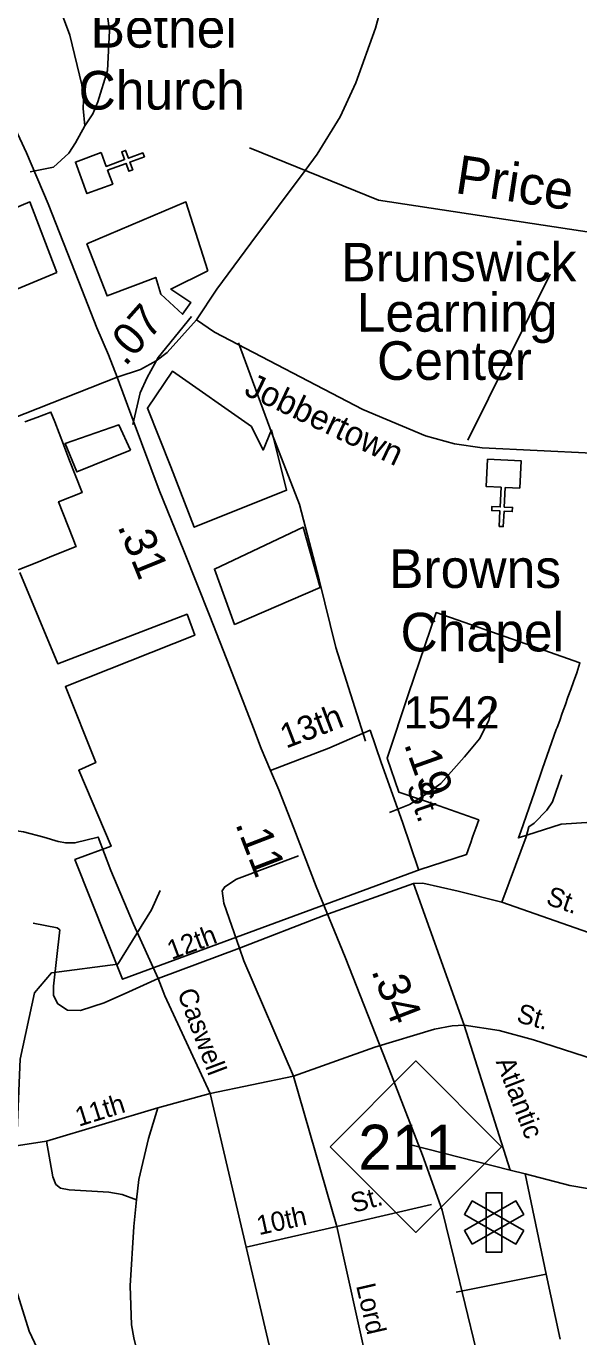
# Model space of a CAD drawing. Extents: x 2104537 to 2336408, y 34176 to 229611.
# Drawn here: x 2294965 to 2297113, y 66444 to 71538 of the extents above; entities that cross this region are included whole.
import ezdxf

# ---------------------------------------------------------------- set-up
doc = ezdxf.new("R2010")
doc.units = 0
for name, color, linetype in [('Exist Boundary Political City Limit New', 7, 'Continuous'), ('Exist Cultural Church CELL', 7, 'Continuous'), ('Exist Cultural Church Label', 7, 'Continuous'), ('Exist Cultural Educational Facility High Label', 7, 'Continuous'), ('Exist Cultural Hospital CELL', 7, 'Continuous'), ('Exist Hydrographic Creek Single Shore', 7, 'Continuous'), ('Exist Road Non-System Type 51', 7, 'Continuous'), ('Exist Road Non-System Type 51 Label', 7, 'Continuous'), ('Exist Road Primary NC Attributed', 7, 'Continuous'), ('Exist Road Primary NC Mileage Hundredths English Label', 7, 'Continuous'), ('Exist Road Primary NC Shield CELL', 7, 'Continuous'), ('Exist Road Primary NC Shield Number Label', 7, 'Continuous'), ('Exist Road Secondary Mileage Hundredths English Label', 7, 'Continuous'), ('Exist Road Secondary Type 51 Attributed', 7, 'Continuous'), ('Exist Road Secondary Type 51 Label', 7, 'Continuous'), ('Exist Road Secondary Type 51 Number Label', 7, 'Continuous'), ('Map Preparation Boundary City Limit Buffer Line', 7, 'Continuous'), ('Old_Level_32', 7, 'Continuous')]:
    doc.layers.add(name, color=color, linetype=linetype)

msp = doc.modelspace()

# ---------------------------------------------------------------- linework, layer by layer
at = {"layer": 'Exist Boundary Political City Limit New'}
for points in [[(2295083.8, 70580.9), (2294647, 70398.5), (2294699, 70737.3), (2294979.5, 70854.6), (2295083.8, 70580.9)], [(2295670.5, 70587.4), (2295527, 70515.7), (2295605.2, 70463.6), (2295572.5, 70418), (2295488, 70496.2), (2295468.2, 70561.4), (2295279.2, 70489.7), (2295201, 70691.7), (2295585.8, 70854.6), (2295670.5, 70587.4)], [(2295840, 69981.5), (2295885.5, 69890.2), (2295918, 69968.4), (2295976.8, 69733.9), (2295618.2, 69590.5), (2295527, 69825.1), (2295435.8, 70053.1), (2295533.5, 70196.5), (2295840, 69981.5)], [(2294960, 70000), (2295005.8, 70017.5), (2295061, 70038.1), (2295075.8, 70000), (2295109.8, 69911.7), (2295131.2, 69855.7), (2295181.8, 69725.1), (2295090.8, 69689.3), (2295145.8, 69548.6), (2295156.8, 69521), (2295159, 69515), (2295071.5, 69480.3), (2295005.8, 69453.4), (2294934, 69425.2)], [(2295370.5, 69890.2), (2295162, 69805.5), (2295116.2, 69916.3), (2295325, 69988), (2295370.5, 69890.2)], [(2296107.2, 69356), (2295774.8, 69212.6), (2295696.5, 69427.6), (2296042, 69590.5), (2296107.2, 69356)], [(2294940, 69414.5), (2295087.8, 69059.9), (2295590.2, 69252), (2295619.8, 69170.7), (2295117.2, 68971.3), (2295235.5, 68675.9), (2295169, 68646.3), (2295294.5, 68350.9), (2295154.2, 68299.2), (2295339, 67833.9), (2296496, 68260.6), (2296676.2, 68318.4), (2296681.2, 68332.8), (2296690.2, 68358.5), (2296691.5, 68361.8), (2296700.8, 68390.4), (2296712.5, 68421), (2296723.8, 68453), (2296570, 68507.7), (2296413.2, 68560.5), (2296368, 68692.5), (2296451.2, 68942.9), (2296493.8, 69068.4), (2296558.8, 69258.8), (2296906.5, 69136.7), (2297116.8, 69063.9), (2297104.8, 69024), (2297091.8, 68989.6), (2297081.2, 68960.2), (2297070.5, 68929.9), (2297060.5, 68901.8), (2297048.5, 68868.4), (2297038.8, 68839.4), (2297028.5, 68812.7), (2297025.2, 68803.8), (2296971.8, 68653.2), (2296940.2, 68560.5), (2296886.8, 68407.9), (2296883, 68397.3), (2296878, 68383), (2297044.2, 68436.2), (2298514.5, 68532.9)]]:
    msp.add_lwpolyline(points, dxfattribs=at)
at = {"layer": 'Exist Cultural Church CELL'}
for points in [[(2295256.1, 71046.5), (2295275.8, 70993), (2295347.3, 71019.2), (2295336.3, 71049.3), (2295351.3, 71054.8), (2295362.3, 71024.7), (2295418.8, 71045.4), (2295424.3, 71030.4), (2295367.8, 71009.7), (2295378.8, 70979.6), (2295363.8, 70974.1), (2295352.8, 71004.2), (2295281.3, 70978), (2295301.1, 70923.8), (2295201.1, 70887.2), (2295156.2, 71009.8)], [(2296883.7, 69742.1), (2296826.8, 69744.8), (2296823.1, 69668.7), (2296855.1, 69667.2), (2296854.3, 69651.2), (2296822.3, 69652.8), (2296819.4, 69592.7), (2296803.4, 69593.5), (2296806.3, 69653.6), (2296774.4, 69655.1), (2296775.1, 69671.1), (2296807.1, 69669.5), (2296810.8, 69745.6), (2296753.3, 69748.5), (2296758.5, 69854.8), (2296888.9, 69848.4)]]:
    msp.add_lwpolyline(points, close=True, dxfattribs=at)
at = {"layer": 'Exist Cultural Hospital CELL'}
for points in [[(2296813.9, 66773.1), (2296753.1, 66773.1), (2296753.1, 67004.1), (2296813.9, 67004.1)], [(2296698.7, 66804.6), (2296668.3, 66857.2), (2296868.3, 66972.7), (2296898.7, 66920)], [(2296898.7, 66857.2), (2296868.3, 66804.6), (2296668.3, 66920), (2296698.7, 66972.7)]]:
    msp.add_lwpolyline(points, close=True, dxfattribs=at)
at = {"layer": 'Exist Hydrographic Creek Single Shore'}
for points in [[(2303457.1, 69452.9), (2303244, 69525.3), (2303094.1, 69583.9), (2302911, 69554.6), (2302679.1, 69437.7), (2302554, 69404), (2302404.1, 69416.8), (2301653, 69618.1), (2301010, 69696.1), (2300710, 69777.3), (2300083, 69995.9), (2299299, 70129.1), (2298755, 70375.6), (2298529.1, 70448.9), (2297469, 70688.9), (2296334, 70861.6), (2295833, 71064.7)], [(2295078, 66250.8), (2294975.9, 66466), (2294907, 66690.3), (2294941.1, 67522.9), (2294997.1, 67780.9), (2295063.1, 67858.4), (2295321, 67892.8), (2295452.1, 68103.5), (2295485.1, 68178.3)]]:
    msp.add_lwpolyline(points, dxfattribs=at)
at = {"layer": 'Exist Road Non-System Type 51'}
for p, q in [((2297002, 70574.5), (2296681.6, 69928.9)), ((2296866.3, 68275.3), (2296813.1, 68132.8)), ((2296470.4, 68205.3), (2296122.3, 68082.1)), ((2296813.1, 68132.8), (2297234.1, 67986.6)), ((2295793.9, 67954.5), (2296122.3, 68082.1)), ((2295477.7, 67836.6), (2295793.9, 67954.5)), ((2295793.9, 67954.5), (2295811.1, 67905.6)), ((2295811.1, 67905.6), (2296003.8, 67457.7)), ((2295363.8, 67785.5), (2295477.7, 67836.6)), ((2295503.1, 67769.5), (2295477.7, 67836.6)), ((2296320.5, 67570.5), (2296003.8, 67457.7)), ((2296003.8, 67457.7), (2295680.5, 67389.3)), ((2296003.8, 67457.7), (2296171.7, 66872.9)), ((2295476.6, 67333.5), (2295680.5, 67389.3)), ((2295820.4, 66792.1), (2295680.5, 67389.3)), ((2295044.3, 67204.4), (2295476.6, 67333.5)), ((2294844.3, 67174.3), (2295044.3, 67204.4)), ((2296846.2, 67092.1), (2296455.3, 67192)), ((2296904.7, 67077.1), (2296846.2, 67092.1)), ((2296985.5, 66687.8), (2296904.7, 67077.1)), ((2296171.7, 66872.9), (2296540.7, 66958.1)), ((2295820.4, 66792.1), (2296171.7, 66872.9)), ((2296171.7, 66872.9), (2296301.3, 66289.6)), ((2295956.8, 66210), (2295820.4, 66792.1)), ((2296636.2, 66618.4), (2296985.5, 66687.8)), ((2297040.4, 66434.9), (2296985.5, 66687.8))]:
    msp.add_line(p, q, dxfattribs=at)
for points in [[(2295266.5, 71637.8), (2295272.7, 71635.7), (2295288.5, 71519.3), (2295281.3, 71365.6), (2295243.2, 71244.3), (2295224.3, 71196.8), (2295192.9, 71150.8)], [(2295192.9, 71150.8), (2295186.6, 71217.5), (2295187.2, 71249.3), (2295180.5, 71309.5), (2295134, 71502.2), (2295105.7, 71578.9)], [(2295192.9, 71150.8), (2295156.2, 71083.9), (2295131.2, 71044.4), (2295070.4, 70989.8), (2294979.9, 70971.5)], [(2295378.9, 69990), (2295407.5, 70113.4), (2295434.6, 70172.9), (2295478, 70249.8), (2295607.1, 70409.4)], [(2295790.3, 70307.1), (2295921.5, 69952), (2296027.4, 69678.4), (2296103.4, 69386.3)], [(2296103.4, 69386.3), (2296168.2, 69123), (2296283.3, 68759)], [(2296780.3, 68917.4), (2296762.7, 68839.7), (2296727.2, 68768.2), (2296667.9, 68697.6)], [(2296667.9, 68697.6), (2296667.8, 68697.5), (2296576, 68595.2), (2296513.1, 68548.6), (2296454.4, 68513.6), (2296377, 68482)], [(2297046.7, 68628.2), (2297010.5, 68523), (2296988, 68491.2), (2296939.1, 68440.4), (2296918.8, 68426.6), (2296907.9, 68386.8), (2296866.3, 68275.3)], [(2294807.7, 68282), (2294832.8, 68363.4), (2294864.1, 68401), (2294908, 68413.6), (2294953.9, 68407.3), (2295033.3, 68386.4), (2295089.7, 68369.7), (2295118.9, 68363.4), (2295154.4, 68363.4), (2295244.2, 68386.4), (2295294.3, 68256.9), (2295382, 68048), (2295477.7, 67836.6)], [(2296022.8, 68313.9), (2295782.9, 68222.4), (2295736.4, 68193.5), (2295726.3, 68177.6), (2295733.2, 68129.6), (2295793.9, 67954.5)], [(2296470.4, 68205.3), (2296506.5, 68206.6), (2296575.5, 68191.3)], [(2296667.1, 67655.4), (2296470.4, 68205.3)], [(2296575.5, 68191.3), (2296644.1, 68176.1), (2296813.1, 68132.8)], [(2294992.1, 68051.6), (2295085.5, 68034.1), (2295095.6, 68025.7), (2295071.3, 67806.4), (2295070.6, 67770.3), (2295087.7, 67737.8), (2295125.3, 67713.1), (2295175.5, 67712.2), (2295267.9, 67742.6), (2295363.8, 67785.5)], [(2295680.5, 67389.3), (2295503.1, 67769.5)], [(2296320.5, 67570.5), (2296551.8, 67639.9), (2296619.9, 67652.7), (2296667.1, 67655.4)], [(2296667.1, 67655.4), (2296803.6, 67635), (2296936.7, 67598.4), (2298636.7, 67050.9)], [(2296846.2, 67092.1), (2296667.1, 67655.4)], [(2295393.3, 66976.2), (2295402.7, 67056.1), (2295439.9, 67215.4), (2295476.6, 67333.5)], [(2295393.3, 66976.2), (2295337.6, 66997.3), (2295285.9, 67006.5), (2295131.9, 67015.3), (2295098.3, 67021.9), (2295080.5, 67036.3), (2295069, 67066.4), (2295044.3, 67204.4)], [(2296904.7, 67077.1), (2297078.1, 67031.8), (2297328.7, 66989.2)], [(2295469.2, 66101.3), (2295436.8, 66219.6), (2295383, 66440.4), (2295373.8, 66490.8), (2295368.8, 66642.7), (2295383.1, 66872.4), (2295393.3, 66976.2)]]:
    msp.add_lwpolyline(points, dxfattribs=at)
at = {"layer": 'Exist Road Primary NC Attributed'}
for points in [[(2295318.3, 70173.2), (2295284.6, 70260.3), (2295239.8, 70365.4), (2295169.2, 70544.6), (2295050.4, 70847.8), (2294966, 71046), (2294888.5, 71213.1), (2294801.6, 71372.8), (2294735, 71486.2), (2294679.9, 71572.4), (2294611, 71663.7), (2294533.5, 71770.5), (2294459, 71863.2), (2294318.3, 72047.9), (2294258, 72123.7), (2294180.5, 72218.5), (2294034.1, 72395.9), (2293772.3, 72673.4), (2293589.8, 72849.1), (2293405.5, 73011)], [(2295627, 70396.9), (2295706, 70515.1), (2295838.6, 70694.3), (2296049.7, 70977.1), (2296095.3, 71040.6), (2296184.8, 71185.4), (2296246.6, 71317.2), (2296322.6, 71530), (2296370.8, 71705.7)], [(2295318.3, 70173.2), (2295408.8, 70203), (2295469.4, 70237.1), (2295513.1, 70269.1), (2295627, 70396.9)], [(2295914.2, 68644.9), (2295878.5, 68730), (2295848.4, 68809.2), (2295756.5, 69047.1), (2295678.8, 69245.3), (2295577.4, 69499), (2295482.3, 69734.1), (2295381, 70005.3), (2295318.3, 70173.2)], [(2296713.8, 66394.3), (2296628.2, 66746.3), (2296582.3, 66936.6), (2296504.6, 67150.6), (2296366.7, 67507.4), (2296205, 67919.7), (2296092.5, 68194), (2296005.3, 68420.8), (2295946.7, 68569.8), (2295914.2, 68644.9)]]:
    msp.add_lwpolyline(points, dxfattribs=at)
at = {"layer": 'Exist Road Primary NC Shield CELL'}
msp.add_lwpolyline([(2296146.4, 67183.2), (2296479.4, 67516.2), (2296812.4, 67183.2), (2296479.4, 66850.2)], close=True, dxfattribs=at)
at = {"layer": 'Exist Road Secondary Type 51 Attributed'}
for points in [[(2295627, 70396.9), (2295697.2, 70348.2), (2296273.2, 70048.2), (2296517.3, 69946), (2296629, 69914.8), (2296736.7, 69899.3), (2297592.5, 69858.2), (2297971.4, 69830.4), (2298365.9, 69770.3), (2298556.6, 69724.2), (2299588.5, 69411)], [(2295318.3, 70173.2), (2294348.9, 69791.5)], [(2295914.2, 68644.9), (2296141.6, 68731.5), (2296301.7, 68801.3), (2296344.5, 68676), (2296426.9, 68444.5), (2296490.3, 68260.6)]]:
    msp.add_lwpolyline(points, dxfattribs=at)
at = {"layer": 'Map Preparation Boundary City Limit Buffer Line'}
for points in [[(2295083.8, 70580.9), (2294647, 70398.5), (2294699, 70737.3), (2294979.5, 70854.6), (2295083.8, 70580.9)], [(2295670.5, 70587.4), (2295527, 70515.7), (2295605.2, 70463.6), (2295572.5, 70418), (2295488, 70496.2), (2295468.2, 70561.4), (2295279.2, 70489.7), (2295201, 70691.7), (2295585.8, 70854.6), (2295670.5, 70587.4)], [(2295840, 69981.5), (2295885.5, 69890.2), (2295918, 69968.4), (2295976.8, 69733.9), (2295618.2, 69590.5), (2295527, 69825.1), (2295435.8, 70053.1), (2295533.5, 70196.5), (2295840, 69981.5)], [(2294960, 70000), (2295005.8, 70017.5), (2295061, 70038.1), (2295075.8, 70000), (2295109.8, 69911.7), (2295131.2, 69855.7), (2295181.8, 69725.1), (2295090.8, 69689.3), (2295145.8, 69548.6), (2295156.8, 69521), (2295159, 69515), (2295071.5, 69480.3), (2295005.8, 69453.4), (2294934, 69425.2)], [(2295370.5, 69890.2), (2295162, 69805.5), (2295116.2, 69916.3), (2295325, 69988), (2295370.5, 69890.2)], [(2296107.2, 69356), (2295774.8, 69212.6), (2295696.5, 69427.6), (2296042, 69590.5), (2296107.2, 69356)], [(2294940, 69414.5), (2295087.8, 69059.9), (2295590.2, 69252), (2295619.8, 69170.7), (2295117.2, 68971.3), (2295235.5, 68675.9), (2295169, 68646.3), (2295294.5, 68350.9), (2295154.2, 68299.2), (2295339, 67833.9), (2296496, 68260.6), (2296676.2, 68318.4), (2296681.2, 68332.8), (2296690.2, 68358.5), (2296691.5, 68361.8), (2296700.8, 68390.4), (2296712.5, 68421), (2296723.8, 68453), (2296570, 68507.7), (2296413.2, 68560.5), (2296368, 68692.5), (2296451.2, 68942.9), (2296493.8, 69068.4), (2296558.8, 69258.8), (2296906.5, 69136.7), (2297116.8, 69063.9), (2297104.8, 69024), (2297091.8, 68989.6), (2297081.2, 68960.2), (2297070.5, 68929.9), (2297060.5, 68901.8), (2297048.5, 68868.4), (2297038.8, 68839.4), (2297028.5, 68812.7), (2297025.2, 68803.8), (2296971.8, 68653.2), (2296940.2, 68560.5), (2296886.8, 68407.9), (2296883, 68397.3), (2296878, 68383), (2297044.2, 68436.2), (2298514.5, 68532.9)]]:
    msp.add_lwpolyline(points, dxfattribs=at)

# ---------------------------------------------------------------- texts
at = {"layer": 'Exist Cultural Church Label'}
for s, p in [('Bethel', (2295215, 71454.2)), ('Church', (2295168.3, 71213.6)), ('Browns', (2296375.1, 69354.5)), ('Chapel', (2296419.8, 69107.9))]:
    msp.add_text(s, height=150, dxfattribs=at).set_placement(p)
at = {"layer": 'Exist Cultural Educational Facility High Label'}
for s, p in [('Brunswick', (2296189.3, 70545.7)), ('Learning', (2296249.6, 70350.4)), ('Center', (2296328.4, 70163.1))]:
    msp.add_text(s, height=150, dxfattribs=at).set_placement(p)
at = {"layer": 'Exist Road Non-System Type 51 Label'}
for s, rotation, p in [('St.', 340.8535, (2296981.2, 68126.5)), ('12th', 20.455, (2295529.9, 67908.6)), ('Caswell', 290.7528, (2295550.9, 67782.3)), ('St.', 344.601, (2296866.5, 67668.8)), ('Atlantic', 291.055, (2296789.2, 67514.2)), ('11th', 17.3915, (2295169.4, 67260.4)), ('St.', 15.4373, (2296238, 66925.6)), ('10th', 12.3933, (2295869.7, 66839)), ('Lord', 282.9833, (2296246.7, 66643.2))]:
    msp.add_text(s, height=75, rotation=rotation, dxfattribs=at).set_placement(p)
at = {"layer": 'Exist Road Primary NC Mileage Hundredths English Label'}
for s, rotation, p in [('.07', 48.2941, (2295349.8, 70212.4)), ('.31', 292.0336, (2295318.5, 69594.6)), ('.11', 291.029, (2295776.3, 68438.2)), ('.34', 291.1313, (2296305, 67867))]:
    msp.add_text(s, height=125, rotation=rotation, dxfattribs=at).set_placement(p)
at = {"layer": 'Exist Road Primary NC Shield Number Label'}
msp.add_text('211', height=175, dxfattribs=at).set_placement((2296255.5, 67093.5))
at = {"layer": 'Exist Road Secondary Mileage Hundredths English Label'}
msp.add_text('.19', height=125, rotation=289.596, dxfattribs=at).set_placement((2296432.2, 68748.1))
at = {"layer": 'Exist Road Secondary Type 51 Label'}
for s, rotation, p in [('Jobbertown', 334.7135, (2295807.6, 70107.1)), ('13th', 20.9438, (2295974.6, 68729.5)), ('St.', 288.698, (2296442.2, 68583.5))]:
    msp.add_text(s, height=95, rotation=rotation, dxfattribs=at).set_placement(p)
at = {"layer": 'Exist Road Secondary Type 51 Number Label'}
msp.add_text('1542', height=125, dxfattribs=at).set_placement((2296432.2, 68808.4))
at = {"layer": 'Old_Level_32'}
msp.add_text('Price', height=150, rotation=351.3491, dxfattribs=at).set_placement((2296628.1, 70889.9))

doc.saveas('drawing.dxf')
